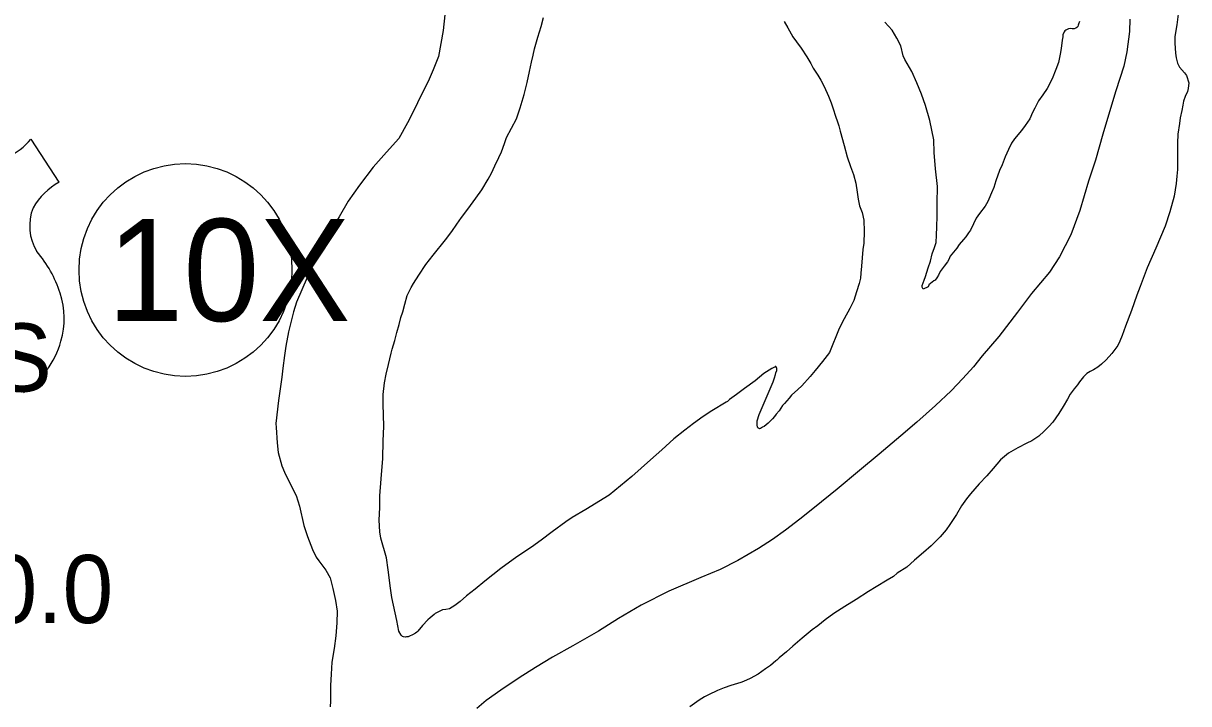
# Model space of a CAD drawing. Extents: x -939622 to -934222, y 1383701 to 1385301.
# Drawn here: x -935689.72 to -935668.04, y 1384054.73 to 1384067.39 of the extents above; entities that cross this region are included whole.
import ezdxf

# ---------------------------------------------------------------- set-up
doc = ezdxf.new("R2010")
doc.units = 0
for name, color, linetype in [('Level 22', 7, 'Continuous'), ('Level 25', 7, 'Continuous'), ('Level 27', 7, 'Continuous'), ('Level 3', 7, 'Continuous'), ('Level 9', 7, 'Continuous')]:
    doc.layers.add(name, color=color, linetype=linetype)

msp = doc.modelspace()

# ---------------------------------------------------------------- linework, layer by layer
at = {"layer": 'Level 22'}
msp.add_line((-935689.575, 1384065.236), (-935689.056, 1384064.433), dxfattribs=at)
for centre, radius, start, end in [((-935690.542, 1384066.049), 1.264, 220.3299, 319.925), ((-935688.377, 1384063.267), 1.349, 120.0117, 149.2191), ((-935688.674, 1384063.623), 0.925, 158.7892, 211.1895), ((-935691.093, 1384061.727), 2.157, 17.3087, 41.0435), ((-935690.38, 1384061.904), 1.426, 342.6181, 19.0424), ((-935690.612, 1384061.908), 1.65, 302.8688, 344.8926)]:
    msp.add_arc(centre, radius, start, end, dxfattribs=at)
at = {"layer": 'Level 27'}
msp.add_circle((-935686.701, 1384062.801), 1.98, dxfattribs=at)
at = {"layer": 'Level 3'}
msp.add_lwpolyline([(-935669.136, 1384067.464), (-935669.143, 1384067.238), (-935669.189, 1384066.862), (-935669.246, 1384066.591), (-935669.393, 1384066.133), (-935669.534, 1384065.681), (-935669.635, 1384065.327), (-935669.775, 1384064.847), (-935669.904, 1384064.456), (-935670.065, 1384063.909), (-935670.233, 1384063.456), (-935670.445, 1384063.048), (-935670.627, 1384062.763), (-935670.966, 1384062.365), (-935671.226, 1384062.018), (-935671.574, 1384061.562), (-935671.879, 1384061.202), (-935672.04, 1384061.002), (-935672.243, 1384060.782), (-935672.461, 1384060.555), (-935672.748, 1384060.28), (-935673.097, 1384059.968), (-935673.392, 1384059.714), (-935673.799, 1384059.376), (-935674.163, 1384059.073), (-935674.579, 1384058.722), (-935675.002, 1384058.384), (-935675.271, 1384058.164), (-935675.537, 1384057.962), (-935675.779, 1384057.791), (-935676.044, 1384057.619), (-935676.427, 1384057.4), (-935676.758, 1384057.231), (-935677.114, 1384057.079), (-935677.712, 1384056.825), (-935678.225, 1384056.567), (-935678.645, 1384056.316), (-935679.019, 1384056.085), (-935679.495, 1384055.813), (-935679.872, 1384055.597), (-935680.191, 1384055.404), (-935680.491, 1384055.213), (-935680.837, 1384054.983), (-935681.108, 1384054.793), (-935681.284, 1384054.643)], dxfattribs=at)
at = {"layer": 'Level 9'}
for points in [[(-935681.879, 1384067.55), (-935681.907, 1384067.257), (-935681.993, 1384066.771), (-935682.096, 1384066.525), (-935682.188, 1384066.307), (-935682.328, 1384066.027), (-935682.44, 1384065.79), (-935682.57, 1384065.54), (-935682.73, 1384065.249), (-935682.959, 1384064.992), (-935683.21, 1384064.715), (-935683.465, 1384064.381), (-935683.673, 1384064.079), (-935683.843, 1384063.788), (-935683.979, 1384063.559), (-935684.112, 1384063.318), (-935684.219, 1384063.108), (-935684.346, 1384062.861), (-935684.439, 1384062.664)], [(-935680.727, 1384065.266), (-935680.542, 1384065.612), (-935680.473, 1384065.82), (-935680.401, 1384066.067), (-935680.342, 1384066.287), (-935680.3, 1384066.496), (-935680.266, 1384066.664), (-935680.236, 1384066.8), (-935680.206, 1384066.916), (-935680.147, 1384067.133), (-935680.087, 1384067.331), (-935680.04, 1384067.499)], [(-935668.234, 1384067.557), (-935668.264, 1384067.363), (-935668.299, 1384067.144), (-935668.299, 1384067.021), (-935668.295, 1384066.927), (-935668.285, 1384066.834), (-935668.272, 1384066.748), (-935668.246, 1384066.649), (-935668.21, 1384066.576), (-935668.121, 1384066.468), (-935668.082, 1384066.416), (-935668.04, 1384066.285), (-935668.053, 1384066.176), (-935668.063, 1384066.122), (-935668.103, 1384066.026), (-935668.139, 1384065.944), (-935668.147, 1384065.865), (-935668.166, 1384065.765), (-935668.199, 1384065.633), (-935668.213, 1384065.527), (-935668.242, 1384065.327), (-935668.25, 1384065.161), (-935668.249, 1384065.014), (-935668.251, 1384064.923), (-935668.251, 1384064.673), (-935668.258, 1384064.546), (-935668.276, 1384064.413), (-935668.313, 1384064.173), (-935668.392, 1384063.881), (-935668.476, 1384063.618), (-935668.649, 1384063.209), (-935668.813, 1384062.843), (-935668.944, 1384062.494), (-935669.005, 1384062.331), (-935669.106, 1384062.049), (-935669.216, 1384061.755), (-935669.277, 1384061.584), (-935669.323, 1384061.479), (-935669.358, 1384061.396), (-935669.469, 1384061.25), (-935669.574, 1384061.133), (-935669.66, 1384061.048), (-935669.73, 1384060.991), (-935669.809, 1384060.945), (-935669.873, 1384060.915), (-935669.934, 1384060.876), (-935669.998, 1384060.816), (-935670.074, 1384060.719), (-935670.111, 1384060.666), (-935670.173, 1384060.588), (-935670.244, 1384060.491), (-935670.297, 1384060.398), (-935670.374, 1384060.262), (-935670.458, 1384060.132), (-935670.568, 1384059.973), (-935670.642, 1384059.888), (-935670.726, 1384059.806), (-935670.829, 1384059.711), (-935670.884, 1384059.672), (-935670.96, 1384059.624), (-935671.051, 1384059.577), (-935671.221, 1384059.491), (-935671.391, 1384059.393), (-935671.538, 1384059.269), (-935671.675, 1384059.109), (-935671.797, 1384058.971), (-935671.938, 1384058.826), (-935672.097, 1384058.638), (-935672.174, 1384058.547), (-935672.264, 1384058.416), (-935672.362, 1384058.255), (-935672.482, 1384058.069), (-935672.552, 1384057.966), (-935672.663, 1384057.835), (-935672.833, 1384057.673), (-935672.974, 1384057.549), (-935673.139, 1384057.406), (-935673.286, 1384057.273), (-935673.46, 1384057.159), (-935673.53, 1384057.102), (-935673.65, 1384057.03), (-935673.854, 1384056.909), (-935673.994, 1384056.818), (-935674.224, 1384056.669), (-935674.437, 1384056.539), (-935674.641, 1384056.409)], [(-935675.566, 1384067.422), (-935675.498, 1384067.307), (-935675.403, 1384067.14)], [(-935671.557, 1384064.651), (-935671.629, 1384064.458), (-935671.665, 1384064.333), (-935671.709, 1384064.237), (-935671.757, 1384064.121), (-935671.779, 1384064.074), (-935671.829, 1384063.988), (-935671.931, 1384063.85), (-935671.993, 1384063.763), (-935672.045, 1384063.661), (-935672.1, 1384063.541), (-935672.134, 1384063.492), (-935672.187, 1384063.42), (-935672.23, 1384063.367), (-935672.31, 1384063.276), (-935672.355, 1384063.21), (-935672.443, 1384063.098), (-935672.48, 1384063.057), (-935672.504, 1384062.996), (-935672.526, 1384062.953), (-935672.588, 1384062.871), (-935672.665, 1384062.772), (-935672.695, 1384062.707), (-935672.725, 1384062.657), (-935672.756, 1384062.614), (-935672.78, 1384062.601), (-935672.873, 1384062.527), (-935672.875, 1384062.521), (-935672.889, 1384062.49), (-935672.924, 1384062.47), (-935672.941, 1384062.461), (-935672.953, 1384062.457), (-935672.977, 1384062.447), (-935672.99, 1384062.467), (-935672.996, 1384062.482), (-935672.998, 1384062.515), (-935672.963, 1384062.613), (-935672.933, 1384062.678), (-935672.887, 1384062.843), (-935672.845, 1384062.965), (-935672.809, 1384063.102), (-935672.766, 1384063.219), (-935672.74, 1384063.31), (-935672.732, 1384063.446), (-935672.727, 1384063.606), (-935672.718, 1384063.802), (-935672.717, 1384064.046), (-935672.71, 1384064.354), (-935672.752, 1384064.683), (-935672.775, 1384064.989), (-935672.783, 1384065.224), (-935672.857, 1384065.585), (-935672.935, 1384065.859), (-935673.011, 1384066.072), (-935673.099, 1384066.282), (-935673.189, 1384066.492), (-935673.323, 1384066.717), (-935673.353, 1384066.785), (-935673.397, 1384066.973), (-935673.47, 1384067.111), (-935673.558, 1384067.264), (-935673.694, 1384067.411)], [(-935670.073, 1384067.424), (-935670.088, 1384067.372), (-935670.094, 1384067.354), (-935670.105, 1384067.332), (-935670.119, 1384067.313), (-935670.142, 1384067.297), (-935670.169, 1384067.287), (-935670.208, 1384067.288), (-935670.241, 1384067.293), (-935670.273, 1384067.285), (-935670.3, 1384067.275), (-935670.323, 1384067.262), (-935670.344, 1384067.249), (-935670.355, 1384067.23), (-935670.38, 1384067.178), (-935670.384, 1384067.139), (-935670.396, 1384067.075), (-935670.413, 1384066.923), (-935670.429, 1384066.814), (-935670.464, 1384066.659), (-935670.512, 1384066.533), (-935670.579, 1384066.359), (-935670.67, 1384066.177), (-935670.751, 1384066.061), (-935670.833, 1384065.946), (-935670.902, 1384065.811), (-935670.946, 1384065.73), (-935670.995, 1384065.616), (-935671.082, 1384065.486), (-935671.153, 1384065.398), (-935671.278, 1384065.242), (-935671.334, 1384065.161), (-935671.395, 1384065.044), (-935671.454, 1384064.903), (-935671.511, 1384064.758), (-935671.557, 1384064.651)], [(-935675.403, 1384067.14), (-935675.336, 1384067.047), (-935675.247, 1384066.927), (-935675.143, 1384066.766), (-935675.071, 1384066.64), (-935675.023, 1384066.558), (-935674.939, 1384066.426), (-935674.883, 1384066.332), (-935674.821, 1384066.212), (-935674.74, 1384066.032), (-935674.69, 1384065.908), (-935674.652, 1384065.798), (-935674.61, 1384065.664), (-935674.572, 1384065.555), (-935674.547, 1384065.48), (-935674.543, 1384065.456), (-935674.525, 1384065.385)], [(-935674.525, 1384065.385), (-935674.449, 1384065.114), (-935674.395, 1384064.909), (-935674.333, 1384064.728), (-935674.278, 1384064.58), (-935674.231, 1384064.417), (-935674.209, 1384064.246), (-935674.188, 1384064.117), (-935674.164, 1384063.995), (-935674.116, 1384063.868), (-935674.086, 1384063.727), (-935674.076, 1384063.517), (-935674.084, 1384063.303), (-935674.1, 1384063.182), (-935674.124, 1384062.87), (-935674.136, 1384062.74), (-935674.147, 1384062.652), (-935674.17, 1384062.549), (-935674.22, 1384062.393), (-935674.269, 1384062.231), (-935674.343, 1384062.086), (-935674.446, 1384061.894), (-935674.539, 1384061.712), (-935674.723, 1384061.264), (-935674.85, 1384061.096), (-935674.99, 1384060.933), (-935675.08, 1384060.817), (-935675.237, 1384060.644), (-935675.31, 1384060.581), (-935675.43, 1384060.47), (-935675.473, 1384060.416), (-935675.561, 1384060.316), (-935675.593, 1384060.278), (-935675.66, 1384060.182), (-935675.715, 1384060.122), (-935675.742, 1384060.076), (-935675.782, 1384060.032), (-935675.825, 1384059.988), (-935675.86, 1384059.95), (-935675.897, 1384059.918), (-935675.938, 1384059.889), (-935675.967, 1384059.876), (-935676.002, 1384059.85), (-935676.023, 1384059.846), (-935676.032, 1384059.852), (-935676.041, 1384059.854), (-935676.051, 1384059.863), (-935676.06, 1384059.88), (-935676.068, 1384059.919), (-935676.07, 1384059.946), (-935676.066, 1384059.998), (-935676.029, 1384060.111), (-935675.769, 1384060.719), (-935675.742, 1384060.796), (-935675.727, 1384060.857), (-935675.717, 1384060.887), (-935675.704, 1384060.93), (-935675.702, 1384060.96), (-935675.703, 1384060.975), (-935675.706, 1384060.987), (-935675.719, 1384061.005), (-935675.734, 1384061.004), (-935675.734, 1384061.001), (-935675.795, 1384060.968), (-935675.944, 1384060.877), (-935676.106, 1384060.737), (-935676.3, 1384060.598), (-935676.454, 1384060.486), (-935676.582, 1384060.393), (-935676.619, 1384060.358), (-935676.646, 1384060.344), (-935676.911, 1384060.182), (-935677.069, 1384060.078), (-935677.254, 1384059.943), (-935677.411, 1384059.821), (-935677.619, 1384059.658), (-935677.841, 1384059.458), (-935678.049, 1384059.268), (-935678.225, 1384059.112), (-935678.397, 1384058.957), (-935678.606, 1384058.784), (-935678.817, 1384058.615), (-935679.251, 1384058.345), (-935679.506, 1384058.195), (-935679.628, 1384058.114), (-935679.877, 1384057.928), (-935680.083, 1384057.774), (-935680.267, 1384057.648), (-935680.537, 1384057.464), (-935680.836, 1384057.248), (-935680.984, 1384057.13), (-935681.132, 1384057.015), (-935681.311, 1384056.865), (-935681.473, 1384056.74), (-935681.594, 1384056.635), (-935681.69, 1384056.558), (-935681.739, 1384056.529), (-935681.792, 1384056.499), (-935681.86, 1384056.484), (-935681.923, 1384056.481), (-935682.055, 1384056.412)], [(-935682.055, 1384056.412), (-935682.075, 1384056.39), (-935682.15, 1384056.332), (-935682.191, 1384056.294), (-935682.294, 1384056.19), (-935682.379, 1384056.081), (-935682.396, 1384056.065), (-935682.422, 1384056.046), (-935682.475, 1384056.013), (-935682.531, 1384055.987), (-935682.56, 1384055.979), (-935682.587, 1384055.975), (-935682.611, 1384055.971), (-935682.647, 1384055.975), (-935682.666, 1384055.986), (-935682.691, 1384056.006), (-935682.733, 1384056.083), (-935682.772, 1384056.28), (-935682.864, 1384056.709), (-935682.89, 1384056.883), (-935682.929, 1384057.221), (-935682.961, 1384057.449), (-935683.07, 1384057.811), (-935683.088, 1384057.931), (-935683.095, 1384058.147), (-935683.088, 1384058.386), (-935683.083, 1384058.603), (-935683.058, 1384058.914), (-935683.03, 1384059.292), (-935683.021, 1384059.621), (-935683.013, 1384059.892), (-935683.02, 1384060.109), (-935683.026, 1384060.301), (-935683.025, 1384060.488), (-935682.996, 1384060.703), (-935682.967, 1384060.861), (-935682.927, 1384061.041), (-935682.877, 1384061.251), (-935682.854, 1384061.327), (-935682.807, 1384061.489), (-935682.769, 1384061.636), (-935682.728, 1384061.788), (-935682.695, 1384061.919), (-935682.66, 1384062.02), (-935682.619, 1384062.167), (-935682.575, 1384062.325), (-935682.543, 1384062.402), (-935682.504, 1384062.473), (-935682.46, 1384062.55), (-935682.359, 1384062.703), (-935682.23, 1384062.901), (-935682.091, 1384063.079), (-935681.867, 1384063.364), (-935681.748, 1384063.52), (-935681.655, 1384063.651), (-935681.565, 1384063.775), (-935681.449, 1384063.934), (-935681.302, 1384064.137), (-935681.189, 1384064.29), (-935681.072, 1384064.488), (-935681.009, 1384064.602), (-935680.946, 1384064.741), (-935680.869, 1384064.892), (-935680.82, 1384065.002), (-935680.767, 1384065.152), (-935680.727, 1384065.266)], [(-935684.439, 1384062.664), (-935684.637, 1384062.203), (-935684.689, 1384062.023), (-935684.786, 1384061.651), (-935684.837, 1384061.387), (-935684.856, 1384061.211), (-935684.887, 1384060.972), (-935684.906, 1384060.805), (-935684.973, 1384060.375), (-935685.02, 1384059.948), (-935685.013, 1384059.873), (-935684.994, 1384059.584), (-935684.977, 1384059.407), (-935684.908, 1384059.158), (-935684.858, 1384059.042), (-935684.762, 1384058.836), (-935684.643, 1384058.604), (-935684.577, 1384058.408), (-935684.497, 1384058.05), (-935684.431, 1384057.845), (-935684.336, 1384057.605), (-935684.272, 1384057.461), (-935684.218, 1384057.391), (-935684.093, 1384057.219), (-935684.012, 1384057.072), (-935683.993, 1384057.001), (-935683.958, 1384056.876), (-935683.908, 1384056.655), (-935683.881, 1384056.452), (-935683.883, 1384056.235), (-935683.902, 1384055.993), (-935683.936, 1384055.762), (-935683.976, 1384055.507), (-935683.992, 1384055.281), (-935684.004, 1384055.075), (-935684.005, 1384054.973), (-935684.002, 1384054.895)], [(-935674.641, 1384056.409), (-935674.804, 1384056.293), (-935674.94, 1384056.185), (-935675.047, 1384056.107), (-935675.229, 1384055.951), (-935675.402, 1384055.802), (-935675.521, 1384055.697), (-935675.66, 1384055.588), (-935675.702, 1384055.541), (-935675.72, 1384055.528), (-935675.821, 1384055.445), (-935675.838, 1384055.429), (-935675.911, 1384055.381), (-935676.051, 1384055.284), (-935676.197, 1384055.205), (-935676.323, 1384055.148), (-935676.368, 1384055.131), (-935676.557, 1384055.071), (-935676.681, 1384055.026), (-935676.802, 1384054.982), (-935676.972, 1384054.898), (-935677.048, 1384054.859), (-935677.144, 1384054.797), (-935677.319, 1384054.678)], [(-935684.002, 1384054.895), (-935684.003, 1384054.783), (-935684.007, 1384054.675)]]:
    msp.add_lwpolyline(points, dxfattribs=at)

# ---------------------------------------------------------------- texts
at = {"layer": 'Level 22'}
msp.add_text('BUS', height=1.2672, dxfattribs=at).set_placement((-935692.672, 1384060.54))
at = {"layer": 'Level 25'}
msp.add_text('0.0', height=1.2672, dxfattribs=at).set_placement((-935690.4, 1384056.233))
at = {"layer": 'Level 27'}
msp.add_text('10X', height=1.9008, dxfattribs=at).set_placement((-935688.154, 1384061.851))

doc.saveas('drawing.dxf')
